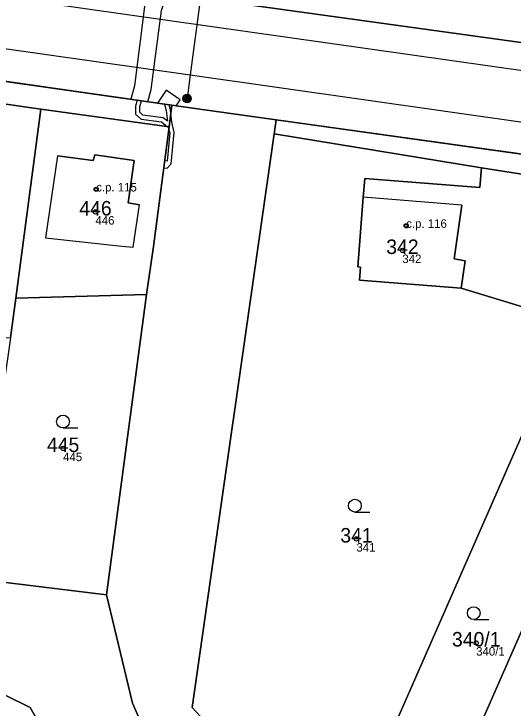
# Model space of a CAD drawing. Extents: x -603967 to -594699, y -1179315 to -1165625.
# Drawn here: x -597987.7 to -597929.2, y -1172370 to -1172288.7 of the extents above; entities that cross this region are included whole.
import ezdxf

# ---------------------------------------------------------------- set-up
doc = ezdxf.new("R2010")
doc.units = 0
for name, color, linetype in [('Definiční body', 7, 'Continuous'), ('Hranice parcel', 7, 'Continuous'), ('Parcelní čísla', 7, 'Continuous'), ('Polygon budovy', 7, 'Continuous'), ('Polygon parcely', 7, 'Continuous'), ('Poz předměty', 7, 'Continuous'), ('Vnitřní kresba', 7, 'Continuous'), ('Věcná břemena k části', 7, 'Continuous'), ('Značky budov', 7, 'Continuous'), ('Značky kultur', 7, 'Continuous')]:
    doc.layers.add(name, color=color, linetype=linetype)

msp = doc.modelspace()

# ---------------------------------------------------------------- linework, layer by layer
at = {"layer": 'Definiční body'}
for centre in [(-597978.09, -1172309.26994), (-597978.18, -1172311.90994), (-597941.76, -1172313.52994), (-597942.21, -1172316.41994), (-597981.97, -1172339.61994), (-597947.59, -1172350.21994), (-597933.56, -1172362.39994)]:
    msp.add_circle(centre, 0.25, dxfattribs=at)
at = {"layer": 'Hranice parcel'}
for p, q in [((-597960.77, -1172287.58), (-597851.99, -1172302.61)), ((-597969.21, -1172299.41), (-598037.57, -1172289.67)), ((-597969.21, -1172299.41), (-597969.55, -1172301.96)), ((-597987.52, -1172322), (-597984.59, -1172299.87)), ((-597984.59, -1172299.87), (-597969.55, -1172301.96)), ((-597956.98, -1172301.12), (-597957.22, -1172302.78)), ((-597797.27, -1172323.47), (-597956.98, -1172301.12)), ((-597932.93, -1172306.76), (-597957.22, -1172302.78)), ((-597918.53, -1172309.02), (-597932.93, -1172306.76)), ((-597988.14, -1172326.65), (-597987.52, -1172322)), ((-597972.2, -1172321.6), (-597987.52, -1172322)), ((-597972.2, -1172321.6), (-597976.87, -1172356.77)), ((-597928.06, -1172337.76), (-597945.14, -1172376.63)), ((-597940.81, -1172389.65), (-597925.14, -1172353.93)), ((-597976.87, -1172356.77), (-597992.23, -1172354.9))]:
    msp.add_line(p, q, dxfattribs=at)
for points in [[(-597984.59, -1172299.87), (-597989.19, -1172299.22), (-597999.29, -1172297.79)], [(-597956.98, -1172301.12), (-597966.22, -1172299.84), (-597969.21, -1172299.41)], [(-597969.55, -1172301.96), (-597971.39, -1172315.95), (-597972.2, -1172321.6)], [(-597957.22, -1172302.78), (-597966.83, -1172369.98), (-597958.75, -1172378.73), (-597949.06, -1172385.9)], [(-597935.3, -1172320.86), (-597947.25, -1172319.91), (-597947.13, -1172318.39), (-597947.44, -1172318.36), (-597946.79, -1172310.19), (-597946.61, -1172308.01), (-597933.12, -1172309.04), (-597932.93, -1172306.76)], [(-597928.18, -1172326.96), (-597927.63, -1172323.2), (-597935.3, -1172320.86)], [(-597976.87, -1172356.77), (-597973.82, -1172369.45), (-597970.97, -1172375.96), (-597970.54, -1172377.24)], [(-597970.54, -1172377.24), (-597972.83, -1172378.88), (-597976.95, -1172379.8), (-597980.34, -1172379.52), (-597985.81, -1172369.96), (-598003.15, -1172361.45), (-598024.26, -1172358.74)]]:
    msp.add_lwpolyline(points, dxfattribs=at)
at = {"layer": 'Polygon budovy'}
for points in [[(-597982.61, -1172305.36), (-597984.03, -1172314.94), (-597975.07, -1172315.91), (-597973.74, -1172316.05), (-597973.01, -1172311.07), (-597974.33, -1172310.84), (-597973.63, -1172305.91), (-597978.25, -1172305.22), (-597978.43, -1172305.91)], [(-597947.44, -1172318.36), (-597947.13, -1172318.39), (-597947.25, -1172319.91), (-597935.3, -1172320.86), (-597934.85, -1172317.66), (-597936.13, -1172317.4), (-597935.24, -1172311.14), (-597946.79, -1172310.19)]]:
    msp.add_lwpolyline(points, close=True, dxfattribs=at)
at = {"layer": 'Polygon parcely'}
for points in [[(-597939.04, -1172265.73), (-597958.15, -1172263.39), (-597958.56, -1172266.68), (-597960.77, -1172287.58), (-597851.99, -1172302.61), (-597848.47, -1172291.69), (-597848.29, -1172290.37), (-597857.07, -1172288.86), (-597902.52, -1172281.09), (-597902.2, -1172279.02), (-597910.2, -1172277.6), (-597910.76, -1172280.83), (-597940.76, -1172275.87), (-597940.21, -1172272.62)], [(-598037.57, -1172289.67), (-598038.88, -1172292.38), (-598026.01, -1172294.14), (-597999.29, -1172297.79), (-597989.19, -1172299.22), (-597984.59, -1172299.87), (-597969.55, -1172301.96), (-597969.21, -1172299.41)], [(-597984.59, -1172299.87), (-597989.19, -1172299.22), (-597999.29, -1172297.79), (-597999.92, -1172302.25), (-598000.14, -1172304.41), (-598000.95, -1172309.69), (-598001.32, -1172312.86), (-598002.6, -1172321.66), (-598002.97, -1172324.28), (-597999.46, -1172324.69), (-597999.32, -1172323.48), (-597996.74, -1172323.78), (-597997.02, -1172325.27), (-597994.75, -1172325.47), (-597994.83, -1172326.17), (-597988.14, -1172326.65), (-597987.52, -1172322)], [(-597969.55, -1172301.96), (-597984.59, -1172299.87), (-597987.52, -1172322), (-597972.2, -1172321.6), (-597971.39, -1172315.95)], [(-597958.75, -1172378.73), (-597949.06, -1172385.9), (-597945.14, -1172376.63), (-597928.06, -1172337.76), (-597925.64, -1172332.26), (-597923.7, -1172327.83), (-597928.18, -1172326.96), (-597927.63, -1172323.2), (-597935.3, -1172320.86), (-597947.25, -1172319.91), (-597947.13, -1172318.39), (-597947.44, -1172318.36), (-597946.79, -1172310.19), (-597946.61, -1172308.01), (-597933.12, -1172309.04), (-597932.93, -1172306.76), (-597957.22, -1172302.78), (-597966.83, -1172369.98)], [(-597918.53, -1172309.02), (-597932.93, -1172306.76), (-597933.12, -1172309.04), (-597946.61, -1172308.01), (-597946.79, -1172310.19), (-597947.44, -1172318.36), (-597947.13, -1172318.39), (-597947.25, -1172319.91), (-597935.3, -1172320.86), (-597927.63, -1172323.2), (-597928.18, -1172326.96), (-597923.7, -1172327.83), (-597923.49, -1172327.48), (-597920.2, -1172320.06), (-597919.18, -1172313.32)], [(-597992.23, -1172354.9), (-597976.87, -1172356.77), (-597972.2, -1172321.6), (-597987.52, -1172322), (-597988.14, -1172326.65)], [(-597925.14, -1172353.93), (-597919.62, -1172341.34), (-597928.06, -1172337.76), (-597945.14, -1172376.63), (-597941.47, -1172378.3), (-597945.64, -1172387.45), (-597940.81, -1172389.65)], [(-597917.1, -1172357.36), (-597925.14, -1172353.93), (-597940.81, -1172389.65), (-597932.31, -1172393.29)], [(-597972.83, -1172378.88), (-597976.95, -1172379.8), (-597980.34, -1172379.52), (-597985.81, -1172369.96), (-598003.15, -1172361.45), (-598024.26, -1172358.74), (-598028.81, -1172387.37), (-598000.99, -1172396.12), (-597987.91, -1172399.46), (-597984.21, -1172397.38), (-597981.98, -1172394.8), (-597980.54, -1172383.71), (-597971.72, -1172381.04), (-597967.71, -1172378.44), (-597969.05, -1172377.87), (-597970.54, -1172377.24)]]:
    msp.add_lwpolyline(points, close=True, dxfattribs=at)
for points in [[(-597534.75, -1172348.6), (-597559.28, -1172345.76), (-597603.32, -1172338.5), (-597661.75, -1172328.26), (-597662.94, -1172328.05), (-597706, -1172323.18), (-597731.68, -1172318.8), (-597765.64, -1172314.46), (-597793.13, -1172310.44), (-597851.99, -1172302.61), (-597960.77, -1172287.58), (-597964.7, -1172286.91), (-597986.41, -1172283.87), (-598031.69, -1172277.53)], [(-598037.57, -1172289.67), (-597969.21, -1172299.41), (-597966.22, -1172299.84), (-597956.98, -1172301.12), (-597797.27, -1172323.47), (-597770.58, -1172327.35), (-597737.75, -1172331.93), (-597704.89, -1172336.54), (-597674.14, -1172341.49), (-597673.16, -1172341.62), (-597665.62, -1172342.61), (-597661.18, -1172343.19), (-597660.8, -1172342.11), (-597591.42, -1172351.56), (-597523.81, -1172359.42)], [(-597958.75, -1172378.73), (-597966.83, -1172369.98), (-597957.22, -1172302.78), (-597956.98, -1172301.12), (-597966.22, -1172299.84), (-597969.21, -1172299.41), (-597969.55, -1172301.96), (-597971.39, -1172315.95), (-597972.2, -1172321.6), (-597976.87, -1172356.77), (-597973.82, -1172369.45), (-597970.97, -1172375.96)], [(-597797.27, -1172323.47), (-597956.98, -1172301.12), (-597957.22, -1172302.78), (-597932.93, -1172306.76), (-597918.53, -1172309.02), (-597911.06, -1172310), (-597906, -1172310.66), (-597903.73, -1172310.95), (-597896.15, -1172312.1), (-597890.13, -1172312.91), (-597882.36, -1172313.9), (-597875.31, -1172314.88), (-597868.4, -1172315.83), (-597858.33, -1172317.21), (-597851.69, -1172318.15), (-597844.68, -1172319.17), (-597837.68, -1172320.18), (-597823.64, -1172322)], [(-598003.15, -1172361.45), (-597985.81, -1172369.96), (-597980.34, -1172379.52), (-597976.95, -1172379.8), (-597972.83, -1172378.88), (-597970.54, -1172377.24), (-597970.97, -1172375.96), (-597973.82, -1172369.45), (-597976.87, -1172356.77), (-597992.23, -1172354.9)]]:
    msp.add_lwpolyline(points, dxfattribs=at)
at = {"layer": 'Poz předměty'}
for p, q in [((-597962.96, -1172264.55), (-597967.08, -1172295.87)), ((-597967.08, -1172295.87), (-597967.44, -1172298.63))]:
    msp.add_line(p, q, dxfattribs=at)
for radius in [0.5, 0.4, 0.3, 0.2, 0.1]:
    msp.add_circle((-597967.44343, -1172298.62988), radius, dxfattribs=at)
at = {"layer": 'Vnitřní kresba'}
for p, q in [((-597794.4, -1172314.43), (-598033.11, -1172280.47)), ((-598035.84, -1172286.1), (-597967.08, -1172295.87)), ((-597967.08, -1172295.87), (-597796.21, -1172320.14)), ((-597978.43, -1172305.91), (-597978.25, -1172305.22)), ((-597978.25, -1172305.22), (-597973.63, -1172305.91)), ((-597982.61, -1172305.36), (-597984.03, -1172314.94)), ((-597982.61, -1172305.36), (-597978.43, -1172305.91)), ((-597973.63, -1172305.91), (-597974.33, -1172310.84)), ((-597935.24, -1172311.14), (-597946.79, -1172310.19)), ((-597974.33, -1172310.84), (-597973.01, -1172311.07)), ((-597973.74, -1172316.05), (-597973.01, -1172311.07)), ((-597935.24, -1172311.14), (-597936.13, -1172317.4)), ((-597984.03, -1172314.94), (-597975.07, -1172315.91)), ((-597975.07, -1172315.91), (-597973.74, -1172316.05)), ((-597936.13, -1172317.4), (-597934.85, -1172317.66)), ((-597934.85, -1172317.66), (-597935.3, -1172320.86))]:
    msp.add_line(p, q, dxfattribs=at)
at = {"layer": 'Věcná břemena k části'}
for points in [[(-597970.14, -1172287.4), (-597969.94, -1172286.18), (-597970.68, -1172286.07), (-597971.19, -1172286), (-597971.92, -1172285.9), (-597972.08, -1172286.92), (-597972.41, -1172287.85), (-597973.61, -1172297.16), (-597974.04, -1172298.72), (-597973.29, -1172298.83), (-597972.79, -1172298.9), (-597972.04, -1172299.01), (-597971.65, -1172297.56), (-597970.45, -1172288.31)], [(-597968.7, -1172299.48), (-597968.24, -1172298.79), (-597969.9, -1172297.67), (-597970.91, -1172299.17), (-597970.08, -1172299.29), (-597969.53, -1172299.36), (-597969.21, -1172299.41)], [(-597972.79, -1172298.9), (-597973.29, -1172298.83), (-597973.47, -1172299.51), (-597973.48, -1172300.46), (-597972.83, -1172301.05), (-597970.45, -1172301.37), (-597969.75, -1172301.93), (-597969.55, -1172301.96), (-597969.59, -1172302.3), (-597969.45, -1172302.64), (-597969.78, -1172305.98), (-597970.07, -1172305.95), (-597970.18, -1172306.74), (-597969.76, -1172306.79), (-597969.31, -1172306.29), (-597968.95, -1172302.6), (-597969.22, -1172301.4), (-597969.34, -1172300.4), (-597969.4, -1172299.92), (-597969.53, -1172299.36), (-597970.08, -1172299.29), (-597969.9, -1172300.02), (-597969.74, -1172301.29), (-597970.25, -1172300.89), (-597972.61, -1172300.57), (-597972.98, -1172300.24), (-597972.97, -1172299.57)]]:
    msp.add_lwpolyline(points, close=True, dxfattribs=at)
at = {"layer": 'Značky budov'}
for centre in [(-597978.0968, -1172309.26916), (-597941.7668, -1172313.52916)]:
    msp.add_circle(centre, 0.175, dxfattribs=at)
at = {"layer": 'Značky kultur'}
for p, q in [((-597981.973, -1172337.22), (-597980.223, -1172337.22)), ((-597947.773, -1172347.08), (-597946.023, -1172347.08)), ((-597933.843, -1172359.66), (-597932.093, -1172359.66))]:
    msp.add_line(p, q, dxfattribs=at)
for centre in [(-597981.97286, -1172336.46981), (-597947.77286, -1172346.32981), (-597933.84286, -1172358.90981)]:
    msp.add_circle(centre, 0.75, dxfattribs=at)

# ---------------------------------------------------------------- texts
at = {"layer": 'Definiční body'}
for s, p in [('c.p. 115', (-597978.09, -1172309.52)), ('446', (-597978.18, -1172313.399)), ('c.p. 116', (-597941.76, -1172313.78)), ('342', (-597942.21, -1172317.909)), ('445', (-597981.97, -1172341.109)), ('341', (-597947.59, -1172351.709)), ('340/1', (-597933.56, -1172363.889))]:
    msp.add_text(s, height=0.999996, dxfattribs=at).set_placement(p)
at = {"layer": 'Parcelní čísla'}
for s, p in [('446', (-597980.07, -1172312.335)), ('342', (-597944.1, -1172316.845)), ('445', (-597983.86, -1172340.045)), ('341', (-597949.48, -1172350.645)), ('340/1', (-597936.396, -1172362.825))]:
    msp.add_text(s, height=1.699998, dxfattribs=at).set_placement(p)

doc.saveas('drawing.dxf')
